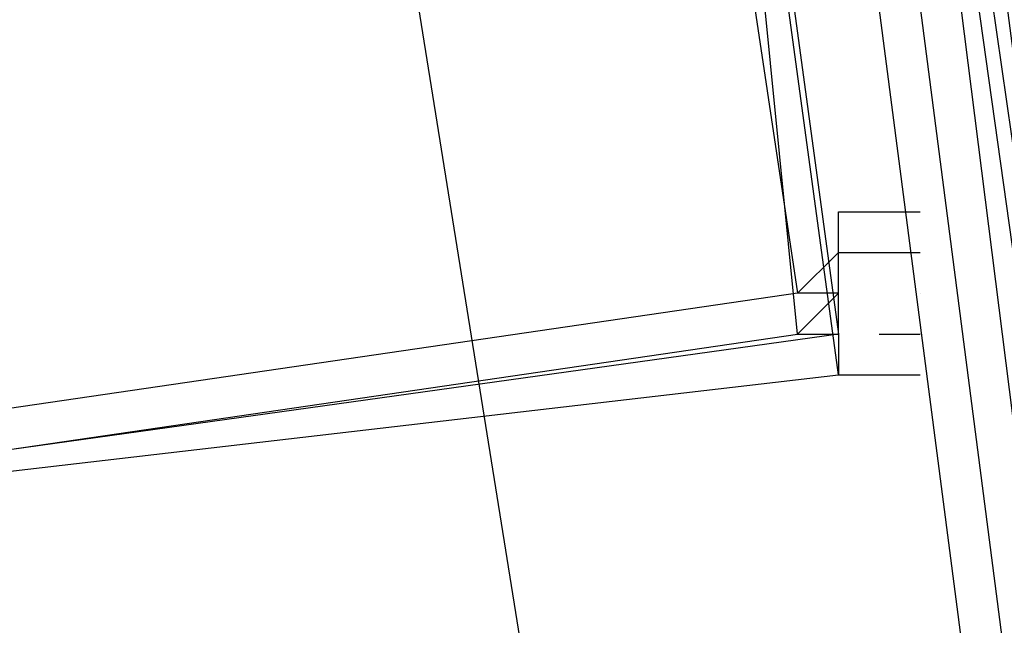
# Model space of a CAD drawing. Header units: feet. Extents: x -79 to 198, y -22 to 181.
# Tile 918 of 982: x 135.919 to 136.241, y 134.549 to 134.747. Entities that reach past the tile are written whole.
import ezdxf

# ---------------------------------------------------------------- set-up
doc = ezdxf.new("R2010")
doc.units = ezdxf.units.FT
doc.layers.add('A-AREA-UNIDAD', color=30, linetype='CONTINUOUS')
doc.layers.add('A-LINEA', color=7, linetype='CONTINUOUS')

msp = doc.modelspace()

# ---------------------------------------------------------------- linework, layer by layer
at = {"layer": 'A-AREA-UNIDAD'}
msp.add_lwpolyline([(137.088, 126.2044), (136.16, 134.0622), (134.688, 143.2533), (134.048, 143.2889), (134, 143.5378), (130.912, 144.9422), (130.4, 144.9422), (130.208, 145.2622), (127.168, 146.4889), (126.672, 146.4889), (126.64, 146.7022), (123.52, 147.8578), (122.88, 147.8933), (122.848, 148.0889), (115.808, 150.2578)], dxfattribs=at)
at = {"layer": 'A-LINEA'}
for p, q in [((136.2133, 134.6711), (136.2133, 134.6711)), ((136.2133, 134.6711), (136.2133, 134.6711)), ((136.2133, 134.6711), (136.2133, 134.6711)), ((136.2133, 134.6711), (136.2133, 134.6711)), ((136.1867, 134.6578), (136.1867, 134.6578)), ((136.1867, 134.6578), (136.1867, 134.6578)), ((136.1867, 134.6444), (136.1867, 134.6444)), ((136.1867, 134.6444), (136.1867, 134.6444))]:
    msp.add_line(p, q, dxfattribs=at)
for points in [[(138.3067, 108.7111), (138.2133, 112.1778), (138.0667, 115.6578), (137.8533, 119.1244), (137.6, 122.5911), (137.28, 126.0578), (136.9067, 129.5244), (136.48, 132.9778), (136, 136.4178), (135.4667, 139.8578), (134.88, 143.2844)], [(138.3067, 108.7111), (138.2133, 112.1778), (138.0667, 115.6578), (137.8533, 119.1244), (137.6, 122.5911), (137.28, 126.0578), (136.9067, 129.5244), (136.48, 132.9778), (136, 136.4178), (135.4667, 139.8578), (134.88, 143.2844)], [(138.3467, 106.2578), (138.2933, 109.6444), (138.1733, 113.0311), (138.0267, 116.4044), (137.8133, 119.7778), (137.5467, 123.1511), (137.2267, 126.5244), (136.8667, 129.8844), (136.4533, 133.2444), (135.9733, 136.5911), (135.4533, 139.9378), (134.88, 143.2711)], [(138.3467, 106.2578), (138.2933, 109.6444), (138.1733, 113.0311), (138.0267, 116.4044), (137.8133, 119.7778), (137.5467, 123.1511), (137.2267, 126.5244), (136.8667, 129.8844), (136.4533, 133.2444), (135.9733, 136.5911), (135.4533, 139.9378), (134.88, 143.2711)], [(135.6133, 134.5644), (135.5733, 134.8444), (136.1467, 134.9378), (136.1867, 134.6444), (135.6133, 134.5644)], [(135.6133, 134.5644), (135.5733, 134.8444), (136.1467, 134.9378), (136.1867, 134.6444), (135.6133, 134.5644)], [(135.5733, 134.8444), (135.6133, 134.5644), (136.1867, 134.6311), (136.1467, 134.9244), (135.5733, 134.8444)], [(135.5733, 134.8444), (135.6133, 134.5644), (136.1867, 134.6311), (136.1467, 134.9244), (135.5733, 134.8444)], [(135.6267, 134.5778), (135.5867, 134.8444), (136.1333, 134.9244), (136.1733, 134.6578), (135.6267, 134.5778)], [(135.6267, 134.5778), (135.5867, 134.8444), (136.1333, 134.9244), (136.1733, 134.6578), (135.6267, 134.5778)], [(135.5867, 134.8444), (135.6267, 134.5644), (136.1733, 134.6444), (136.1467, 134.9111), (135.5867, 134.8444)], [(135.5867, 134.8444), (135.6267, 134.5644), (136.1733, 134.6444), (136.1467, 134.9111), (135.5867, 134.8444)], [(136.24, 134.7644), (136.7467, 130.8444), (136.7333, 130.8444), (136.72, 130.8444), (136.2267, 134.7511), (136.2267, 134.7644), (136.24, 134.7644)], [(136.24, 134.7644), (136.7467, 130.8444), (136.7333, 130.8444), (136.72, 130.8444), (136.2267, 134.7511), (136.2267, 134.7644), (136.24, 134.7644)], [(136.2133, 134.7511), (136.72, 130.8444), (136.7067, 130.8444), (136.2, 134.7511), (136.2133, 134.7511)], [(136.2133, 134.7511), (136.72, 130.8444), (136.7067, 130.8444), (136.2, 134.7511), (136.2133, 134.7511)], [(136.1733, 134.6578), (136.1867, 134.6711), (136.1867, 134.6711), (136.1867, 134.6711), (136.1867, 134.6711), (136.1867, 134.6711), (136.1867, 134.6844), (136.1867, 134.6844), (136.2133, 134.6844), (136.2133, 134.6844), (136.2133, 134.6844)], [(136.1733, 134.6578), (136.1867, 134.6711), (136.1867, 134.6711), (136.1867, 134.6711), (136.1867, 134.6711), (136.1867, 134.6711), (136.1867, 134.6844), (136.1867, 134.6844), (136.2133, 134.6844), (136.2133, 134.6844), (136.2133, 134.6844)], [(136.1733, 134.6444), (136.1867, 134.6578), (136.1867, 134.6578), (136.1867, 134.6578), (136.1867, 134.6578), (136.1867, 134.6578), (136.1867, 134.6711), (136.1867, 134.6711), (136.2133, 134.6711), (136.2133, 134.6711), (136.2133, 134.6711), (136.2133, 134.6711)], [(136.1733, 134.6444), (136.1867, 134.6578), (136.1867, 134.6578), (136.1867, 134.6578), (136.1867, 134.6578), (136.1867, 134.6578), (136.1867, 134.6711), (136.1867, 134.6711), (136.2133, 134.6711), (136.2133, 134.6711), (136.2133, 134.6711), (136.2133, 134.6711)], [(136.1867, 134.6444), (136.1867, 134.6578), (136.1867, 134.6578), (136.1867, 134.6578), (136.1867, 134.6578), (136.1867, 134.6578), (136.1733, 134.6578)], [(136.1867, 134.6444), (136.1867, 134.6578), (136.1867, 134.6578), (136.1867, 134.6578), (136.1867, 134.6578), (136.1867, 134.6578), (136.1733, 134.6578)], [(136.1867, 134.6444), (136.1867, 134.6444), (136.1867, 134.6444), (136.1867, 134.6444), (136.1867, 134.6578)], [(136.1867, 134.6444), (136.1867, 134.6444), (136.1867, 134.6444), (136.1867, 134.6444), (136.1867, 134.6578)], [(136.2133, 134.6578), (136.2133, 134.6578), (136.2133, 134.6578), (136.2133, 134.6578)], [(136.2133, 134.6578), (136.2133, 134.6578), (136.2133, 134.6578)], [(136.2133, 134.6578), (136.2133, 134.6578), (136.2133, 134.6578), (136.2133, 134.6578)], [(136.2133, 134.6578), (136.2133, 134.6578), (136.2133, 134.6578)], [(136.1733, 134.6444), (136.1867, 134.6444), (136.1867, 134.6444), (136.1867, 134.6444), (136.1867, 134.6444), (136.1867, 134.6444), (136.1867, 134.6311), (136.1867, 134.6311), (136.2133, 134.6311), (136.2133, 134.6311)], [(136.1733, 134.6444), (136.1867, 134.6444), (136.1867, 134.6444), (136.1867, 134.6444), (136.1867, 134.6444), (136.1867, 134.6444), (136.1867, 134.6311), (136.1867, 134.6311), (136.2133, 134.6311), (136.2133, 134.6311)], [(136.2, 134.6444), (136.2, 134.6444), (136.2133, 134.6444), (136.2133, 134.6444)], [(136.2, 134.6444), (136.2, 134.6444), (136.2133, 134.6444), (136.2133, 134.6444)], [(136.2133, 134.6444), (136.2133, 134.6444), (136.2133, 134.6444)], [(136.2133, 134.6444), (136.2133, 134.6444), (136.2133, 134.6444)]]:
    msp.add_lwpolyline(points, dxfattribs=at)
msp.add_lwpolyline([(136.1867, 134.6578), (136.1867, 134.6578), (136.1867, 134.6578), (136.1867, 134.6578)], close=True, dxfattribs=at)
msp.add_lwpolyline([(136.1867, 134.6578), (136.1867, 134.6578), (136.1867, 134.6578), (136.1867, 134.6578)], close=True, dxfattribs=at)

doc.saveas('drawing.dxf')
